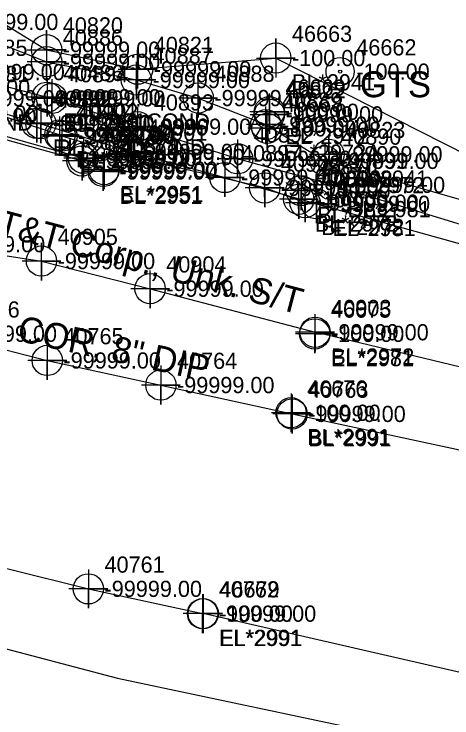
# Model space of a CAD drawing. Extents: x 2083698 to 2094313, y 743246 to 752873.
# Drawn here: x 2091727.8 to 2091795.5, y 744263.2 to 744372 of the extents above; entities that cross this region are included whole.
import ezdxf

# ---------------------------------------------------------------- set-up
doc = ezdxf.new("R2010")
doc.units = 0
for name, color, linetype in [('COGO Default Chain', 7, 'Continuous'), ('COGO Default Curve', 7, 'Continuous'), ('COGO Default Parcel', 7, 'Continuous'), ('COGO Default Point Number', 7, 'Continuous'), ('Default Symbol CELL', 7, 'Continuous'), ('Default Symbol Cogo Number', 7, 'Continuous'), ('Exist Property Corner CELL', 7, 'Continuous'), ('Exist Property Iron Pin Leader', 7, 'Continuous'), ('Exist Property Iron Pin Text', 7, 'Continuous'), ('Exist Property Line', 7, 'Continuous'), ('Exist Property Line Leader', 7, 'Continuous'), ('Exist Property Monument Leader', 7, 'Continuous'), ('Exist Property Monument Text', 7, 'Continuous'), ('Exist Right of Way Easement Line', 7, 'Continuous'), ('Exist Right of Way Line', 7, 'Continuous'), ('Exist Right of Way Line Leader', 7, 'Continuous'), ('Exist Right of Way Line Text', 7, 'Continuous'), ('Exist Right of Way Width CELL', 7, 'Continuous'), ('Exist Utilities Gas UG Line SUE LOS B', 7, 'Continuous'), ('Exist Utilities Other Located Object CELL', 7, 'Continuous'), ('Exist Utilities Other Located Object Text', 7, 'Continuous'), ('Exist Utilities Power UG Cable SUE LOS B', 7, 'Continuous'), ('Exist Utilities Telephone UG Conduit SUE LOS B', 7, 'Continuous'), ('Exist Utilities Telephone UG Conduit SUE LOS B Text', 7, 'Continuous'), ('Exist Utilities TV UG Cable SUE LOS B', 7, 'Continuous'), ('Exist Utilities TV UG Cable SUE LOS C', 7, 'Continuous'), ('Exist Utilities Water UG Line SUE LOS B', 7, 'Continuous'), ('Exist Utilities Water UG Line SUE LOS B Text', 7, 'Continuous'), ('Old_Level_20', 7, 'Continuous'), ('Scratch_Level_0', 7, 'Continuous'), ('Scratch_Level_2', 7, 'Continuous'), ('Scratch_Level_3', 7, 'Continuous')]:
    doc.layers.add(name, color=color, linetype=linetype)

msp = doc.modelspace()

# ---------------------------------------------------------------- linework, layer by layer
at = {"layer": 'COGO Default Curve'}
for points in [[(2091729.87, 744366.48), (2091735.87, 744366.48), (2091732.87, 744366.48), (2091732.87, 744369.48), (2091732.87, 744363.48)], [(2091765.28, 744365.19), (2091771.28, 744365.19), (2091768.28, 744365.19), (2091768.28, 744368.19), (2091768.28, 744362.19)], [(2091743.93, 744363.47), (2091749.93, 744363.47), (2091746.93, 744363.47), (2091746.93, 744366.47), (2091746.93, 744360.47)], [(2091764.3, 744356.48), (2091770.3, 744356.48), (2091767.3, 744356.48), (2091767.3, 744359.48), (2091767.3, 744353.48)], [(2091773.49, 744350.32), (2091779.49, 744350.32), (2091776.49, 744350.32), (2091776.49, 744353.32), (2091776.49, 744347.32)]]:
    msp.add_lwpolyline(points, dxfattribs=at)
for centre in [(2091732.87, 744366.48), (2091768.28, 744365.19), (2091746.93, 744363.47), (2091767.3, 744356.48), (2091776.49, 744350.32)]:
    msp.add_circle(centre, 2.34, dxfattribs=at)
at = {"layer": 'COGO Default Point Number'}
for points in [[(2091732.97, 744321.46), (2091732.97, 744315.46), (2091732.97, 744318.46), (2091735.97, 744318.46), (2091729.97, 744318.46)], [(2091750.52, 744317.66), (2091750.52, 744311.66), (2091750.52, 744314.66), (2091753.52, 744314.66), (2091747.52, 744314.66)], [(2091770.64, 744313.38), (2091770.64, 744307.38), (2091770.64, 744310.38), (2091773.64, 744310.38), (2091767.64, 744310.38)], [(2091770.8, 744313.2), (2091770.8, 744307.2), (2091770.8, 744310.2), (2091773.8, 744310.2), (2091767.8, 744310.2)], [(2091739.32, 744286.17), (2091739.32, 744280.17), (2091739.32, 744283.17), (2091742.32, 744283.17), (2091736.32, 744283.17)], [(2091756.97, 744282.34), (2091756.97, 744276.34), (2091756.97, 744279.34), (2091759.97, 744279.34), (2091753.97, 744279.34)], [(2091757.07, 744282.34), (2091757.07, 744276.34), (2091757.07, 744279.34), (2091760.07, 744279.34), (2091754.07, 744279.34)]]:
    msp.add_lwpolyline(points, dxfattribs=at)
for centre in [(2091732.97, 744318.46), (2091750.52, 744314.66), (2091770.64, 744310.38), (2091770.8, 744310.2), (2091739.32, 744283.17), (2091756.97, 744279.34), (2091757.07, 744279.34)]:
    msp.add_circle(centre, 2.34, dxfattribs=at)
at = {"layer": 'Exist Property Iron Pin Text'}
for points in [[(2091738.55, 744352.72), (2091738.55, 744346.72), (2091738.55, 744349.72), (2091741.55, 744349.72), (2091735.55, 744349.72)], [(2091738.34, 744352.29), (2091738.34, 744346.29), (2091738.34, 744349.29), (2091741.34, 744349.29), (2091735.34, 744349.29)], [(2091741.62, 744350.66), (2091741.62, 744344.66), (2091741.62, 744347.66), (2091744.62, 744347.66), (2091738.62, 744347.66)], [(2091741.75, 744350.94), (2091741.75, 744344.94), (2091741.75, 744347.94), (2091744.75, 744347.94), (2091738.75, 744347.94)]]:
    msp.add_lwpolyline(points, dxfattribs=at)
for centre in [(2091738.34, 744349.29), (2091738.55, 744349.72), (2091741.62, 744347.66), (2091741.75, 744347.94)]:
    msp.add_circle(centre, 2.34, dxfattribs=at)
at = {"layer": 'Exist Property Line Leader'}
for points in [[(2091732.94, 744362.14), (2091732.94, 744356.14), (2091732.94, 744359.14), (2091735.94, 744359.14), (2091729.94, 744359.14)], [(2091733.67, 744361.94), (2091733.67, 744355.94), (2091733.67, 744358.94), (2091736.67, 744358.94), (2091730.67, 744358.94)], [(2091731.34, 744358.12), (2091731.34, 744352.12), (2091731.34, 744355.12), (2091734.34, 744355.12), (2091728.34, 744355.12)], [(2091731.98, 744358.04), (2091731.98, 744352.04), (2091731.98, 744355.04), (2091734.98, 744355.04), (2091728.98, 744355.04)], [(2091746.93, 744357.58), (2091746.93, 744351.58), (2091746.93, 744354.58), (2091749.93, 744354.58), (2091743.93, 744354.58)], [(2091745.96, 744353.7), (2091745.96, 744347.7), (2091745.96, 744350.7), (2091748.96, 744350.7), (2091742.96, 744350.7)], [(2091762.37, 744352.62), (2091762.37, 744346.62), (2091762.37, 744349.62), (2091765.37, 744349.62), (2091759.37, 744349.62)], [(2091760.41, 744349.73), (2091760.41, 744343.73), (2091760.41, 744346.73), (2091763.41, 744346.73), (2091757.41, 744346.73)], [(2091776.89, 744348.6), (2091776.89, 744342.6), (2091776.89, 744345.6), (2091779.89, 744345.6), (2091773.89, 744345.6)], [(2091772.19, 744347.7), (2091772.19, 744341.7), (2091772.19, 744344.7), (2091775.19, 744344.7), (2091769.19, 744344.7)], [(2091774.56, 744345.67), (2091774.56, 744339.67), (2091774.56, 744342.67), (2091777.56, 744342.67), (2091771.56, 744342.67)], [(2091774.3, 744325.57), (2091774.3, 744319.57), (2091774.3, 744322.57), (2091777.3, 744322.57), (2091771.3, 744322.57)]]:
    msp.add_lwpolyline(points, dxfattribs=at)
for centre in [(2091732.94, 744359.14), (2091733.67, 744358.94), (2091731.34, 744355.12), (2091731.98, 744355.04), (2091746.93, 744354.58), (2091745.96, 744350.7), (2091762.37, 744349.62), (2091760.41, 744346.73), (2091776.89, 744345.6), (2091772.19, 744344.7), (2091774.56, 744342.67), (2091774.3, 744322.57)]:
    msp.add_circle(centre, 2.34, dxfattribs=at)
at = {"layer": 'Exist Right of Way Line Text'}
for points in [[(2091732.84, 744367.43), (2091732.87, 744361.61), (2091732.85, 744364.61), (2091735.87, 744364.61), (2091729.87, 744364.61)], [(2091746.71, 744364.62), (2091746.74, 744358.8), (2091746.72, 744361.8), (2091749.74, 744361.8), (2091743.74, 744361.8)], [(2091756.26, 744361.82), (2091756.29, 744356.01), (2091756.27, 744359.01), (2091759.29, 744359.01), (2091753.29, 744359.01)], [(2091767.26, 744359.7), (2091767.29, 744353.89), (2091767.27, 744356.89), (2091770.29, 744356.89), (2091764.29, 744356.89)], [(2091766.7, 744357.72), (2091766.74, 744351.9), (2091766.72, 744354.9), (2091769.74, 744354.9), (2091763.74, 744354.9)], [(2091766.91, 744357.14), (2091766.94, 744351.33), (2091766.92, 744354.33), (2091769.94, 744354.33), (2091763.94, 744354.33)], [(2091734.88, 744356.14), (2091734.92, 744350.32), (2091734.9, 744353.32), (2091737.92, 744353.32), (2091731.92, 744353.32)], [(2091735.21, 744355.94), (2091735.24, 744350.12), (2091735.22, 744353.12), (2091738.24, 744353.12), (2091732.24, 744353.12)], [(2091745.88, 744352.73), (2091745.91, 744346.91), (2091745.89, 744349.91), (2091748.91, 744349.91), (2091742.91, 744349.91)], [(2091775.85, 744352.11), (2091775.88, 744346.3), (2091775.86, 744349.3), (2091778.88, 744349.3), (2091772.88, 744349.3)], [(2091766.54, 744347.95), (2091766.57, 744342.13), (2091766.55, 744345.13), (2091769.57, 744345.13), (2091763.57, 744345.13)], [(2091771.8, 744346.18), (2091771.83, 744340.37), (2091771.81, 744343.37), (2091774.83, 744343.37), (2091768.83, 744343.37)], [(2091772.77, 744345.65), (2091772.8, 744339.84), (2091772.78, 744342.84), (2091775.8, 744342.84), (2091769.8, 744342.84)], [(2091732.05, 744336.64), (2091732.08, 744330.82), (2091732.06, 744333.82), (2091735.08, 744333.82), (2091729.08, 744333.82)], [(2091748.83, 744332.37), (2091748.86, 744326.55), (2091748.85, 744329.55), (2091751.86, 744329.55), (2091745.86, 744329.55)], [(2091774.32, 744325.64), (2091774.35, 744319.82), (2091774.33, 744322.82), (2091777.35, 744322.82), (2091771.35, 744322.82)]]:
    msp.add_lwpolyline(points, dxfattribs=at)
for centre in [(2091732.87, 744364.61), (2091746.74, 744361.8), (2091756.29, 744359.01), (2091767.29, 744356.89), (2091766.74, 744354.9), (2091766.94, 744354.33), (2091734.92, 744353.32), (2091735.24, 744353.12), (2091745.91, 744349.91), (2091775.88, 744349.3), (2091766.57, 744345.13), (2091771.83, 744343.37), (2091772.8, 744342.84), (2091732.08, 744333.82), (2091748.86, 744329.55), (2091774.35, 744322.82)]:
    msp.add_circle(centre, 2.34, dxfattribs=at)
at = {"layer": 'Exist Utilities Gas UG Line SUE LOS B'}
for points in [[(2091698.69, 744378.79), (2091708.07, 744376.42), (2091715.71, 744377.02), (2091732.87, 744366.48), (2091746.93, 744363.47), (2091768.28, 744365.19), (2091768.28, 744365.19)], [(2091768.28, 744365.19), (2091805.46, 744346.32), (2091824.52, 744348.69)]]:
    msp.add_lwpolyline(points, dxfattribs=at)
at = {"layer": 'Exist Utilities Other Located Object CELL'}
for radius in [2.18, 0.24]:
    msp.add_circle((2091778.22, 744363.09), radius, dxfattribs=at)
at = {"layer": 'Exist Utilities Power UG Cable SUE LOS B'}
for points in [[(2091680.82, 744371.93), (2091679.97, 744369.41), (2091679.9, 744368.01), (2091680.91, 744367.68), (2091691.72, 744363.96), (2091714.05, 744356.62), (2091738.55, 744349.72), (2091741.75, 744347.94)], [(2091678.86, 744368.43), (2091679.09, 744367.57), (2091680.68, 744366.77), (2091691.64, 744363.19), (2091713.73, 744356.18), (2091738.34, 744349.29), (2091741.62, 744347.66)]]:
    msp.add_lwpolyline(points, dxfattribs=at)
at = {"layer": 'Exist Utilities Telephone UG Conduit SUE LOS B'}
for p, q in [((2091824.56, 744335.34), (2091775.88, 744349.3)), ((2091817.54, 744312.47), (2091774.35, 744322.82))]:
    msp.add_line(p, q, dxfattribs=at)
for points in [[(2091504.75, 744424.96), (2091512.87, 744422.45), (2091521.27, 744418.97), (2091545.33, 744411.52), (2091561.62, 744406.44), (2091580.41, 744400.96), (2091601.01, 744394.57), (2091624.33, 744387.06), (2091645.73, 744380.56), (2091665.89, 744373.6), (2091693.14, 744365.63), (2091712.78, 744360.64), (2091734.92, 744353.32)], [(2091669.55, 744384.26), (2091670.85, 744382.61), (2091677.34, 744378.85), (2091696.28, 744373.33), (2091696.34, 744373.52), (2091717.13, 744370.77), (2091732.87, 744364.61), (2091746.74, 744361.8), (2091756.29, 744359.01), (2091766.74, 744354.9), (2091775.88, 744349.3)], [(2091772.8, 744342.84), (2091766.57, 744345.13), (2091745.91, 744349.91), (2091735.24, 744353.12)], [(2091663.89, 744350.19), (2091669.2, 744348.27), (2091689.85, 744342.67), (2091701.34, 744339.69), (2091715.09, 744336.43), (2091732.08, 744333.82), (2091748.86, 744329.55), (2091774.35, 744322.82)]]:
    msp.add_lwpolyline(points, dxfattribs=at)
at = {"layer": 'Exist Utilities TV UG Cable SUE LOS B'}
for p, q in [((2091776.89, 744345.6), (2091830.27, 744329.24)), ((2091774.56, 744342.67), (2091829.47, 744327.39))]:
    msp.add_line(p, q, dxfattribs=at)
for points in [[(2091590.49, 744405.92), (2091609.3, 744398.96), (2091617.39, 744393.17), (2091633.15, 744388.04), (2091647.41, 744383.98), (2091662.97, 744378.76), (2091678.64, 744372.99), (2091689.18, 744370.01), (2091703.32, 744366.84), (2091718.12, 744363.02), (2091732.94, 744359.14)], [(2091589.71, 744396.99), (2091615.28, 744390), (2091631.45, 744385.2), (2091647.26, 744381.8), (2091662.61, 744377.4), (2091675.28, 744371.69), (2091687.37, 744366.91), (2091702.34, 744362.89), (2091718.42, 744358.98), (2091731.34, 744355.12)], [(2091776.89, 744345.6), (2091762.37, 744349.62), (2091746.93, 744354.58), (2091733.67, 744358.94)], [(2091731.98, 744355.04), (2091745.96, 744350.7), (2091760.41, 744346.73), (2091774.56, 744342.67)]]:
    msp.add_lwpolyline(points, dxfattribs=at)
at = {"layer": 'Exist Utilities TV UG Cable SUE LOS C'}
msp.add_lwpolyline([(2091054.67, 744436.34), (2091073.65, 744432.47), (2091178.42, 744410.18), (2091400.3, 744362.19), (2091479.76, 744342.26), (2091533.68, 744324.76), (2091743.8, 744269.35), (2091786.22, 744260.43)], dxfattribs=at)
at = {"layer": 'Exist Utilities Water UG Line SUE LOS B'}
for p, q in [((2091770.8, 744310.2), (2091810.72, 744301.61)), ((2091800.88, 744269.32), (2091757.07, 744279.34))]:
    msp.add_line(p, q, dxfattribs=at)
for points in [[(2091695.69, 744327.45), (2091716.92, 744322.59), (2091732.97, 744318.46), (2091750.52, 744314.66), (2091770.8, 744310.2)], [(2091538.88, 744326.31), (2091547, 744324.88), (2091571.42, 744320.11), (2091589.58, 744316.86), (2091616.07, 744311.05), (2091639.05, 744306.18), (2091660.59, 744302.31), (2091678.57, 744298.03), (2091703.28, 744292.14), (2091739.32, 744283.17), (2091756.97, 744279.34)]]:
    msp.add_lwpolyline(points, dxfattribs=at)

# ---------------------------------------------------------------- texts
at = {"layer": 'COGO Default Chain'}
for s, p in [('-99999.00', (2091735.37, 744365.23)), ('-100.00', (2091770.78, 744363.94)), ('-99999.00', (2091749.43, 744362.22)), ('-99999.00', (2091769.8, 744355.23)), ('-99999.00', (2091778.99, 744349.07))]:
    msp.add_text(s, height=2.5, dxfattribs=at).set_placement(p)
at = {"layer": 'COGO Default Parcel'}
msp.add_text('46662', height=2.5, dxfattribs=at).set_placement((2091780.72, 744365.59))
at = {"layer": 'Default Symbol CELL'}
for s, p in [('40485', (2091720.62, 744365.52)), ('40331', (2091720.92, 744361.48)), ('40486', (2091735.44, 744361.64)), ('40894', (2091736.17, 744361.44)), ('40332', (2091733.84, 744357.62)), ('40895', (2091734.48, 744357.54)), ('40893', (2091749.43, 744357.08)), ('40896', (2091748.46, 744353.2)), ('40892', (2091764.87, 744352.12)), ('40897', (2091762.91, 744349.23)), ('40891', (2091779.39, 744348.1)), ('46670', (2091774.69, 744347.2)), ('40898', (2091777.06, 744345.17)), ('46675', (2091776.8, 744325.07))]:
    msp.add_text(s, height=2.5, dxfattribs=at).set_placement(p)
at = {"layer": 'Default Symbol Cogo Number'}
for s, p in [('-99999.00', (2091720.62, 744361.77)), ('-99999.00', (2091735.44, 744357.89)), ('-99999.00', (2091720.92, 744357.73)), ('-99999.00', (2091736.17, 744357.69)), ('-99999.00', (2091733.84, 744353.88)), ('-99999.00', (2091734.48, 744353.79)), ('-99999.00', (2091749.43, 744353.33)), ('-99999.00', (2091748.46, 744349.45)), ('-99999.00', (2091764.87, 744348.37)), ('-99999.00', (2091762.91, 744345.48)), ('-99999.00', (2091779.39, 744344.35)), ('-100.00', (2091774.69, 744343.45)), ('-99999.00', (2091777.06, 744341.42)), ('-100.00', (2091776.8, 744321.32))]:
    msp.add_text(s, height=2.5, dxfattribs=at).set_placement(p)
at = {"layer": 'Exist Property Corner CELL'}
for s, p in [('COND', (2091720.92, 744353.98)), ('EL*2981COND', (2091735.44, 744354.14)), ('EL*2981', (2091736.17, 744353.94)), ('EL*2981 COND', (2091733.84, 744350.12)), ('BL*2981', (2091734.48, 744350.04)), ('BL*2981', (2091779.39, 744340.6)), ('BL*2981', (2091774.69, 744339.7)), ('EL*2981', (2091777.06, 744337.67)), ('EL*2981', (2091776.8, 744317.57))]:
    msp.add_text(s, height=2.5, dxfattribs=at).set_placement(p)
at = {"layer": 'Exist Property Iron Pin Leader'}
for s, p in [('40873', (2091740.84, 744351.79)), ('40870', (2091741.05, 744352.22)), ('40872', (2091744.12, 744350.16)), ('40871', (2091744.25, 744350.44))]:
    msp.add_text(s, height=2.5, dxfattribs=at).set_placement(p)
at = {"layer": 'Exist Property Line'}
for s, p in [('-99999.00', (2091719.42, 744321.34)), ('-99999.00', (2091735.47, 744317.21)), ('-99999.00', (2091753.02, 744313.41)), ('-100.00', (2091773.14, 744309.13)), ('-99999.00', (2091773.3, 744308.95)), ('-99999.00', (2091741.82, 744281.92)), ('-99999.00', (2091759.47, 744278.09)), ('-100.00', (2091759.57, 744278.09))]:
    msp.add_text(s, height=2.5, dxfattribs=at).set_placement(p)
at = {"layer": 'Exist Property Monument Leader'}
for s, p in [('BL*2951', (2091744.12, 744342.66)), ('EL*2951', (2091744.25, 744342.94))]:
    msp.add_text(s, height=2.5, dxfattribs=at).set_placement(p)
at = {"layer": 'Exist Property Monument Text'}
for p in [(2091716.23, 744354.93), (2091716.55, 744355.37), (2091740.84, 744348.04), (2091741.05, 744348.47), (2091744.12, 744346.41), (2091744.25, 744346.69)]:
    msp.add_text('-99999.00', height=2.5, dxfattribs=at).set_placement(p)
at = {"layer": 'Exist Right of Way Easement Line'}
for s, p in [('BL*2941', (2091770.78, 744360.19)), ('EL*2941', (2091778.99, 744345.32))]:
    msp.add_text(s, height=2.5, dxfattribs=at).set_placement(p)
at = {"layer": 'Exist Right of Way Line'}
for s, p in [('40766', (2091719.42, 744325.09)), ('40765', (2091735.47, 744320.96)), ('40764', (2091753.02, 744317.16)), ('46676', (2091773.14, 744312.88)), ('40763', (2091773.3, 744312.7)), ('40761', (2091741.82, 744285.67)), ('40762', (2091759.47, 744281.84)), ('46679', (2091759.57, 744281.84))]:
    msp.add_text(s, height=2.5, dxfattribs=at).set_placement(p)
at = {"layer": 'Exist Right of Way Line Leader'}
for s, p in [('40886', (2091735.37, 744367.11)), ('40887', (2091749.24, 744364.3)), ('40888', (2091758.79, 744361.51)), ('46669', (2091769.77, 744359.39)), ('40889', (2091769.24, 744357.4)), ('46668', (2091769.42, 744356.83)), ('40404', (2091737.42, 744355.82)), ('40902', (2091737.74, 744355.62)), ('40901', (2091748.41, 744352.41)), ('40890', (2091778.38, 744351.8)), ('40900', (2091769.07, 744347.63)), ('46671', (2091774.31, 744345.87)), ('40899', (2091775.3, 744345.34)), ('40905', (2091734.58, 744336.32)), ('40904', (2091751.36, 744332.05)), ('40903', (2091776.85, 744325.32))]:
    msp.add_text(s, height=2.5, dxfattribs=at).set_placement(p)
at = {"layer": 'Exist Right of Way Width CELL'}
for s, p in [('BL*2991', (2091773.14, 744305.38)), ('BL*2991', (2091773.3, 744305.2)), ('EL*2991', (2091759.47, 744274.34)), ('EL*2991', (2091759.57, 744274.34))]:
    msp.add_text(s, height=2.5, dxfattribs=at).set_placement(p)
at = {"layer": 'Exist Utilities Other Located Object Text'}
msp.add_text('GTS', height=4, dxfattribs=at).set_placement((2091781.27, 744359.13))
at = {"layer": 'Exist Utilities Telephone UG Conduit SUE LOS B Text'}
msp.add_text('AT&T Corp., Unk. S/T', height=4, rotation=345.2036, dxfattribs=at).set_placement((2091721.55, 744338.84))
at = {"layer": 'Exist Utilities Water UG Line SUE LOS B Text'}
msp.add_text('COR, 8" DIP', height=4, rotation=347.7914, dxfattribs=at).set_placement((2091728.12, 744321.55))
at = {"layer": 'Old_Level_20'}
for s, p in [('40820', (2091735.37, 744368.98)), ('46663', (2091770.78, 744367.69)), ('40821', (2091749.43, 744365.97)), ('40822', (2091769.8, 744358.98)), ('40823', (2091778.99, 744352.82))]:
    msp.add_text(s, height=2.5, dxfattribs=at).set_placement(p)
at = {"layer": 'Scratch_Level_0'}
msp.add_text('-100.00', height=2.5, dxfattribs=at).set_placement((2091780.72, 744361.84))
at = {"layer": 'Scratch_Level_2'}
for s, p in [('-99999.00', (2091719.63, 744369.52)), ('-99999.00', (2091735.37, 744363.36)), ('-99999.00', (2091749.24, 744360.55)), ('-99999.00', (2091715.28, 744359.39)), ('-99999.00', (2091758.79, 744357.76)), ('-100.00', (2091769.77, 744355.64)), ('-99999.00', (2091769.24, 744353.65)), ('-100.00', (2091769.42, 744353.08)), ('-99999.00', (2091737.42, 744352.07)), ('-99999.00', (2091737.74, 744351.87)), ('-99999.00', (2091748.41, 744348.66)), ('-99999.00', (2091778.38, 744348.05)), ('-99999.00', (2091769.07, 744343.88)), ('-100.00', (2091774.31, 744342.12)), ('-99999.00', (2091775.3, 744341.59)), ('-99999.00', (2091717.59, 744335.18)), ('-99999.00', (2091734.58, 744332.57)), ('-99999.00', (2091751.36, 744328.3)), ('-99999.00', (2091776.85, 744321.57))]:
    msp.add_text(s, height=2.5, dxfattribs=at).set_placement(p)
at = {"layer": 'Scratch_Level_3'}
for s, p in [('EL*2972', (2091769.77, 744351.89)), ('EL*2972A', (2091769.42, 744349.33)), ('BL*2972', (2091737.42, 744348.32)), ('EL*2972', (2091737.74, 744348.12)), ('EL*2972', (2091778.38, 744344.3)), ('BL*2972', (2091774.31, 744338.37)), ('BL*2972', (2091775.3, 744337.84)), ('BL*2972', (2091776.85, 744317.82))]:
    msp.add_text(s, height=2.5, dxfattribs=at).set_placement(p)

doc.saveas('drawing.dxf')
